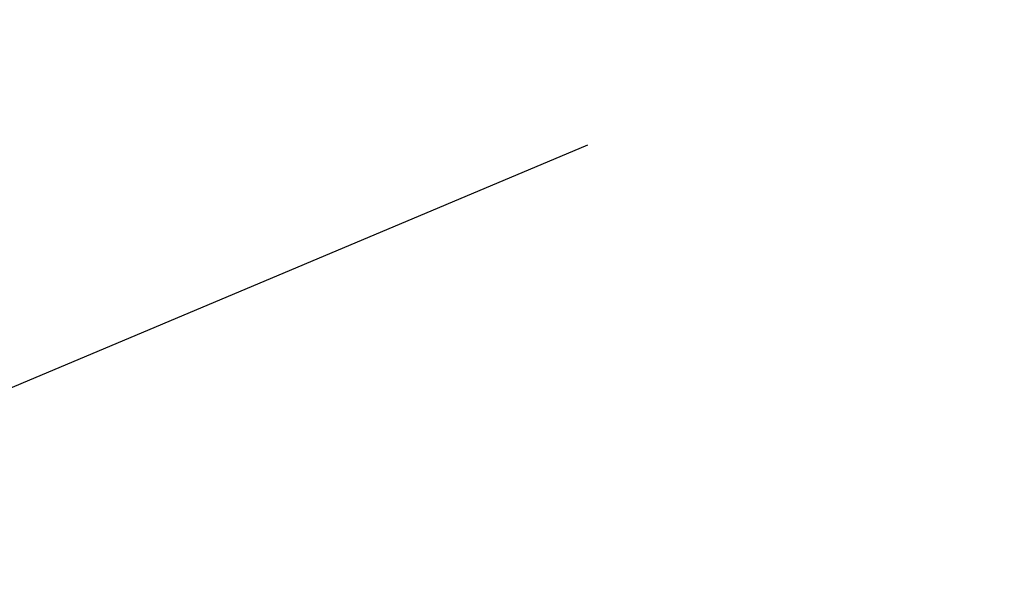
# Model space of a CAD drawing. Header units: metres. Extents: x 163628 to 167855, y 402678 to 405435.
# Tile 566 of 656: x 167409.258 to 167409.759, y 404860.199 to 404860.489. Entities that reach past the tile are written whole.
import ezdxf
from ezdxf import colors
from ezdxf.entities.mleader import LeaderData, LeaderLine
from ezdxf.math import Vec2, Vec3

# ---------------------------------------------------------------- set-up
doc = ezdxf.new("R2010")
doc.units = ezdxf.units.M
doc.layers.add('X-CA190022.004-UO-DWM_Snelfietsroute$0$N-WE-GW-BERM-G', color=125, linetype='Continuous', lineweight=25)
doc.layers.add('X-CA190022.004-UO-TXT_Tekst 1op200$0$X-XX-AL-T25- LEADER BOVENGROND EN ONDERGRONDSE INFRA', color=7, linetype='Continuous', lineweight=25)
doc.styles.add('X-CA190022.004-UO-TXT_Tekst 1op200$0$NLCS-ISO-M200-T25', font='NLCS-ISO.ttf', dxfattribs={"height": 0.5})

msp = doc.modelspace()

# ---------------------------------------------------------------- linework, layer by layer
at = {"layer": 'X-CA190022.004-UO-DWM_Snelfietsroute$0$N-WE-GW-BERM-G', "flags": 128}
msp.add_lwpolyline([(167397.51352, 404855.36775, 0.035036), (167409.50354, 404863.49893), (167411.61752, 404865.15989)], format="xyb", dxfattribs=at)
at = {"layer": 'X-CA190022.004-UO-DWM_Snelfietsroute$0$N-WE-GW-BERM-G', "elevation": 9.22513, "flags": 128}
msp.add_lwpolyline([(167404.32532, 404857.05182), (167405.09845, 404857.79632), (167405.73084, 404858.27777), (167406.0112, 404858.33457), (167406.96953, 404858.81189), (167407.80536, 404859.46294), (167408.68012, 404860.06066), (167409.54692, 404860.42573)], dxfattribs=at)

# ---------------------------------------------------------------- next in the draw order: leaders
at = {"layer": 'X-CA190022.004-UO-TXT_Tekst 1op200$0$X-XX-AL-T25- LEADER BOVENGROND EN ONDERGRONDSE INFRA'}
ml = msp.add_multileader_mtext('Standard', dxfattribs=at)
ml.set_content('Fietspad aansluiten \\Pop bestaand.', color=256, style='X-CA190022.004-UO-TXT_Tekst 1op200$0$NLCS-ISO-M200-T25')
ml.set_leader_properties(color=256, linetype='ByLayer', lineweight=-1)
ml.build(insert=Vec2(0, 0))
ml.multileader.update_dxf_attribs({"text_left_attachment_type": 5, "text_right_attachment_type": 5, "dogleg_length": 0.5, "arrow_head_size": 0.5})
ctx = ml.context
ctx.base_point, ctx.char_height, ctx.arrow_head_size, ctx.landing_gap_size, ctx.plane_origin, ctx.plane_x_axis, ctx.plane_y_axis = Vec3(167409.61004, 404857.40201), 0.5, 0.5, 0.18, Vec3(167419.55918, 404845.74429), Vec3(0.78715, 0.616761), Vec3(-0.616761, 0.78715)
ctx.left_attachment, ctx.right_attachment = 5, 5
notes = []
notes.append((ctx, [(0, (1, 1, 0), (167414.89182, 404861.54047), (-0.78715, -0.616761), 0.5, [(0, [(167410.92618, 404867.6518)], 0, [])])]))
ctx.mtext.insert, ctx.mtext.text_direction, ctx.mtext.rotation, ctx.mtext.width, ctx.mtext.defined_height, ctx.mtext.flow_direction = Vec3(167408.83687, 404858.68063), Vec3(0.78715, 0.616761), 0.664621, 5.8910955, 4.07472, 5
ctx.mtext.has_bg_fill, ctx.mtext.bg_color, ctx.mtext.bg_scale_factor, ctx.mtext.bg_transparency, ctx.mtext.use_window_bg_color = 1, -1027028792, 1.5, 0, 1
for ctx, leaders in notes:
    for number, flags, end, landing, length, lines in leaders:
        leader = LeaderData()
        leader.index, (leader.has_last_leader_line, leader.has_dogleg_vector, leader.attachment_direction) = number, flags
        leader.last_leader_point, leader.dogleg_vector, leader.dogleg_length = Vec3(end), Vec3(landing), length
        for number, points, colour, breaks in lines:
            line = LeaderLine()
            line.index, line.vertices, line.color, line.breaks = number, Vec3.list(points), colors.encode_raw_color(colour), breaks
            leader.lines.append(line)
        ctx.leaders.append(leader)

doc.saveas('drawing.dxf')
